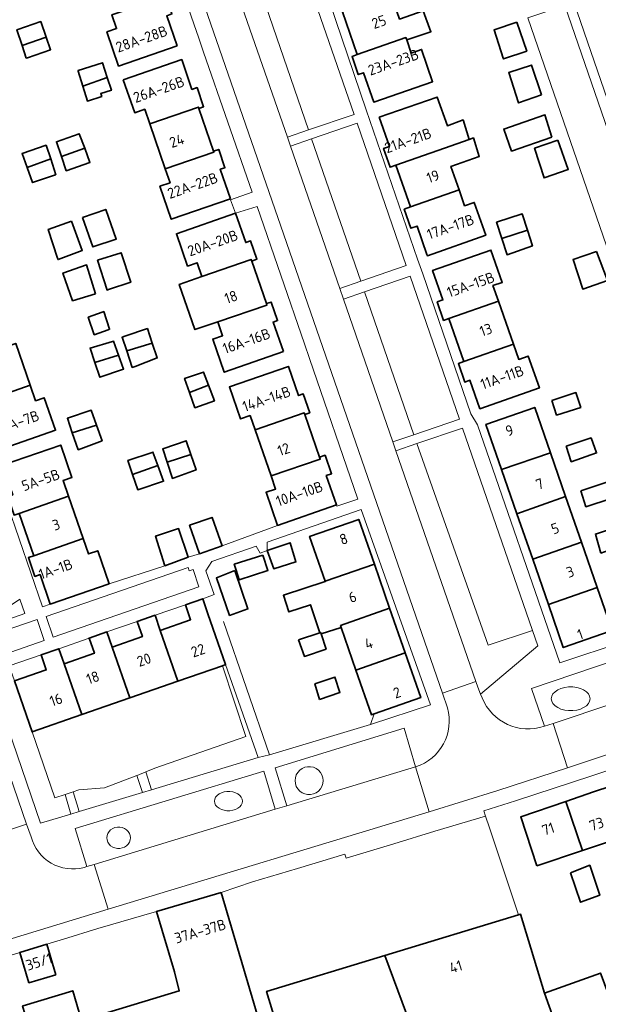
# Model space of a CAD drawing. Extents: x 150256 to 156914, y 461459 to 469481.
# Tile 318 of 656: x 155311 to 155384, y 463724 to 463850. Entities that reach past the tile are written whole.
import ezdxf
from ezdxf.enums import TextEntityAlignment as Align

# ---------------------------------------------------------------- set-up
doc = ezdxf.new("R2010")
doc.units = 0
doc.header["$LTSCALE"] = 0.75
for name, color, linetype, lineweight in [('B-RO-GR-BEPLANTING_CULTUUR_BODEMBEDEKKER-GV', 251, 'CONTINUOUS', 18), ('B-RO-GR-GROENVOORZIENING-GV', 251, 'CONTINUOUS', 18), ('B-RO-GR-HAAG-GV', 251, 'CONTINUOUS', 13), ('B-RO-IE-TERREINAFSCHEIDING_KUNSTMATIG_HEKWERK-G', 251, 'IE-TERREINAFSCHEIDING-KUNSTMATIG', 18), ('B-RO-IE-TERREINAFSCHEIDING_KUNSTMATIG_MUUR-G', 251, 'IE-TERREINAFSCHEIDING-KUNSTMATIG-DICHT', 18), ('B-RO-OG-BEBOUWING-GV', 6, 'CONTINUOUS', 35), ('B-RO-OG-BEBOUWING-T18', 1, 'CONTINUOUS', 18), ('B-RO-OG-TERREIN_CULTUURSCHEIDING-GV', 251, 'CONTINUOUS', 18), ('B-RO-VH-VERHARDING_ASFALT-GV', 251, 'CONTINUOUS', 18), ('B-RO-VH-VERHARDING_STRAATBAKSTEEN-GV', 251, 'CONTINUOUS', 18), ('B-RO-VH-VERHARDING_TEGEL-GV', 251, 'CONTINUOUS', 18)]:
    doc.layers.add(name, color=color, linetype=linetype, lineweight=lineweight)
doc.styles.add('NLCS-ISO-M200-T18', font='NLCS-ISO.ttf', dxfattribs={"height": 360})
doc.linetypes.add('IE-TERREINAFSCHEIDING-KUNSTMATIG', pattern='A,4,[82,NLCS.SHX,S=0.75,R=90,X=0,Y=0],4,-2', length=10)
doc.linetypes.add('IE-TERREINAFSCHEIDING-KUNSTMATIG-DICHT', pattern='A,8,-1,[82,NLCS.SHX,S=0.75,R=90,X=0,Y=0],-1', length=10)

msp = doc.modelspace()

# ---------------------------------------------------------------- linework, layer by layer
at = {"layer": 'B-RO-GR-BEPLANTING_CULTUUR_BODEMBEDEKKER-GV'}
for points in [[(155375.47, 463849.999), (155401.419, 463774.945), (155406.125, 463776.476), (155380.201, 463851.599)], [(155313.953, 463773.597), (155314.853, 463770.985), (155333.479, 463777.417), (155332.732, 463779.598), (155332.248, 463779.428), (155332.098, 463779.848)], [(155312.818, 463773.236), (155305.086, 463770.614), (155306.021, 463767.878), (155313.727, 463770.536)], [(155312.176, 463758.897), (155309.924, 463765.386), (155309.256, 463767.311), (155306.648, 463766.406), (155313.259, 463747.245), (155317.101, 463748.404), (155316.391, 463750.913), (155315.092, 463750.494)]]:
    msp.add_lwpolyline(points, close=True, dxfattribs=at)
at = {"layer": 'B-RO-GR-GROENVOORZIENING-GV'}
msp.add_lwpolyline([(155406.125, 463776.476), (155407.266, 463776.847), (155381.338, 463851.983), (155380.201, 463851.599)], close=True, dxfattribs=at)
at = {"layer": 'B-RO-GR-HAAG-GV'}
msp.add_lwpolyline([(155381.338, 463851.983), (155380.201, 463851.599), (155406.125, 463776.476), (155407.266, 463776.847)], close=True, dxfattribs=at)
at = {"layer": 'B-RO-IE-TERREINAFSCHEIDING_KUNSTMATIG_HEKWERK-G'}
msp.add_lwpolyline([(155381.338, 463851.983), (155407.266, 463776.847)], dxfattribs=at)
at = {"layer": 'B-RO-IE-TERREINAFSCHEIDING_KUNSTMATIG_MUUR-G'}
for points in [[(155342.51, 463755.974), (155336.631, 463772.967)], [(155355.853, 463761.201), (155355.4, 463759.841)], [(155355.4, 463759.841), (155342.51, 463755.974)], [(155363.585, 463746.228), (155370.084, 463748.143)], [(155370.084, 463748.143), (155370.599, 463746.631), (155374.28, 463735.527)], [(155346.074, 463741.466), (155352.115, 463743.293), (155352.267, 463742.79), (155358.36, 463744.605)], [(155336.325, 463738.412), (155340.314, 463739.738)], [(155328.068, 463735.991), (155320.572, 463733.787)], [(155314.045, 463731.796), (155316.196, 463732.435)]]:
    msp.add_lwpolyline(points, dxfattribs=at)
at = {"layer": 'B-RO-OG-BEBOUWING-GV'}
for points in [[(155330.7, 463846.419), (155329.36, 463850.265), (155330.029, 463850.495), (155329.213, 463852.867), (155328.596, 463852.655), (155328.637, 463852.535), (155322.359, 463850.395), (155322.968, 463848.624), (155321.73, 463848.198), (155323.226, 463843.849)], [(155358.033, 463852.942), (155351.792, 463850.79), (155353.677, 463845.323), (155359.919, 463847.475), (155360.019, 463847.184), (155363.104, 463848.234), (155362.105, 463850.909), (155359.105, 463849.835)], [(155310.904, 463846.459), (155313.976, 463847.553), (155313.287, 463849.536), (155310.332, 463848.529), (155310.227, 463848.493)], [(155374.058, 463849.432), (155371.163, 463848.456), (155372.317, 463844.874), (155372.356, 463844.752), (155375.342, 463845.757)], [(155313.976, 463847.553), (155310.904, 463846.459), (155311.433, 463844.872), (155311.577, 463844.921), (155314.538, 463845.933)], [(155353.677, 463845.323), (155353.025, 463845.087), (155353.829, 463842.758), (155354.513, 463842.994), (155355.805, 463839.249), (155363.323, 463841.841), (155361.9, 463845.966), (155360.594, 463845.516), (155360.019, 463847.184), (155359.919, 463847.475)], [(155318.661, 463841.286), (155321.778, 463842.37), (155321.162, 463844.281), (155318.054, 463843.281), (155318.077, 463843.193)], [(155323.824, 463842.107), (155325.273, 463837.895), (155326.558, 463838.337), (155327.196, 463836.483), (155333.402, 463838.619), (155333.459, 463838.454), (155334.078, 463838.667), (155333.24, 463841.101), (155332.589, 463840.878), (155331.277, 463844.67)], [(155377.239, 463840.174), (155375.947, 463843.978), (155373.05, 463843.02), (155374.288, 463839.148)], [(155321.778, 463842.37), (155318.661, 463841.286), (155319.244, 463839.379), (155321.066, 463839.987), (155320.941, 463840.338), (155322.297, 463840.759)], [(155356.511, 463837.309), (155357.807, 463833.607), (155357.052, 463833.343), (155357.893, 463830.942), (155358.623, 463831.197), (155364.841, 463833.373), (155367.999, 463834.501), (155367.215, 463836.987), (155365.199, 463836.24), (155363.917, 463839.901)], [(155335.337, 463832.994), (155333.459, 463838.454), (155333.402, 463838.619), (155327.196, 463836.483), (155329.175, 463830.729), (155335.387, 463832.847)], [(155378.562, 463834.775), (155377.652, 463837.633), (155372.395, 463835.818), (155373.397, 463832.999)], [(155315.927, 463832.295), (155318.887, 463833.359), (155318.204, 463835.209), (155315.277, 463834.196)], [(155367.999, 463834.501), (155364.841, 463833.373), (155358.623, 463831.197), (155360.485, 463825.876), (155366.703, 463828.051), (155365.656, 463831.044), (155369.269, 463832.311), (155368.539, 463834.69)], [(155379.328, 463834.409), (155376.35, 463833.355), (155377.554, 463829.586), (155380.645, 463830.667)], [(155314.561, 463831.994), (155313.954, 463833.736), (155310.886, 463832.699), (155311.541, 463830.886)], [(155315.927, 463832.295), (155316.541, 463830.499), (155319.561, 463831.536), (155318.887, 463833.359)], [(155337.495, 463826.891), (155336.194, 463830.675), (155336.801, 463830.884), (155335.998, 463833.221), (155335.337, 463832.994), (155335.387, 463832.847), (155329.175, 463830.729), (155329.784, 463828.958), (155328.491, 463828.514), (155329.943, 463824.294)], [(155314.561, 463831.994), (155311.541, 463830.886), (155312.226, 463828.987), (155315.173, 463829.973), (155315.201, 463829.982)], [(155366.703, 463828.051), (155360.485, 463825.876), (155359.693, 463825.585), (155360.545, 463823.151), (155361.336, 463823.428), (155362.6, 463819.816), (155362.657, 463819.653), (155370.109, 463822.261), (155368.64, 463826.458), (155367.411, 463826.028)], [(155318.609, 463824.54), (155319.915, 463820.764), (155322.917, 463821.776), (155321.582, 463825.557)], [(155340.222, 463818.963), (155340.891, 463819.195), (155340.079, 463821.534), (155339.465, 463821.321), (155338.165, 463825.066), (155330.605, 463822.443), (155332.032, 463818.332), (155333.257, 463818.757), (155333.868, 463816.996), (155340.144, 463819.187)], [(155372.16, 463821.848), (155375.422, 463822.909), (155374.766, 463824.987), (155371.486, 463823.92)], [(155317.226, 463824.039), (155314.237, 463823.011), (155315.426, 463819.358), (155315.494, 463819.15), (155318.574, 463820.304)], [(155375.422, 463822.909), (155372.16, 463821.848), (155372.833, 463819.777), (155376.055, 463820.902)], [(155365.378, 463811.631), (155371.721, 463813.851), (155371.025, 463815.839), (155372.211, 463816.254), (155370.77, 463820.373), (155363.317, 463817.765), (155364.634, 463814.001), (155363.908, 463813.747), (155364.728, 463811.404)], [(155321.928, 463815.32), (155324.775, 463816.256), (155323.555, 463820.024), (155320.53, 463819.064), (155321.748, 463815.261)], [(155335.874, 463811.213), (155342.167, 463813.359), (155342.106, 463813.535), (155340.222, 463818.963), (155340.144, 463819.187), (155333.868, 463816.996), (155330.956, 463815.979), (155332.966, 463810.221)], [(155384.267, 463820.18), (155381.247, 463819.169), (155382.496, 463815.383), (155385.634, 463816.497)], [(155320.258, 463814.798), (155319.124, 463818.477), (155316.107, 463817.429), (155317.334, 463813.897)], [(155344.265, 463807.411), (155342.943, 463811.184), (155343.511, 463811.381), (155342.693, 463813.738), (155342.106, 463813.535), (155342.167, 463813.359), (155335.874, 463811.213), (155336.489, 463809.44), (155335.249, 463809.01), (155336.713, 463804.789)], [(155371.721, 463813.851), (155365.378, 463811.631), (155367.302, 463806.132), (155373.645, 463808.352)], [(155321.904, 463810.2), (155322.066, 463810.265), (155321.323, 463812.522), (155321.102, 463812.44), (155319.35, 463811.792), (155320.106, 463809.576)], [(155324.256, 463807.514), (155327.519, 463808.506), (155326.905, 463810.344), (155324.006, 463809.366), (155323.669, 463809.252)], [(155303.767, 463806.28), (155305.617, 463800.934), (155311.944, 463803.123), (155310.094, 463808.469)], [(155320.205, 463806.009), (155323.204, 463806.978), (155322.569, 463808.739), (155322.441, 463808.701), (155319.588, 463807.854)], [(155324.256, 463807.514), (155324.973, 463805.39), (155325.343, 463805.533), (155328.15, 463806.62), (155327.519, 463808.506)], [(155373.645, 463808.352), (155367.302, 463806.132), (155366.603, 463805.887), (155367.429, 463803.526), (155368.091, 463803.758), (155369.366, 463800.115), (155376.957, 463802.771), (155375.532, 463806.844), (155374.321, 463806.42)], [(155323.204, 463806.978), (155320.205, 463806.009), (155320.828, 463804.144), (155323.717, 463805.137), (155323.852, 463805.183)], [(155340.647, 463797.428), (155346.918, 463799.602), (155346.993, 463799.386), (155347.631, 463799.608), (155346.795, 463802.018), (155346.195, 463801.81), (155344.91, 463805.516), (155337.368, 463802.9), (155338.781, 463798.828), (155340.013, 463799.255)], [(155332.266, 463802.217), (155334.68, 463803.153), (155334.043, 463804.797), (155331.643, 463803.985)], [(155311.944, 463803.123), (155305.617, 463800.934), (155304.996, 463800.719), (155305.807, 463798.375), (155306.425, 463798.589), (155307.733, 463794.809), (155315.17, 463797.382), (155313.733, 463801.534), (155312.626, 463801.151)], [(155334.68, 463803.153), (155332.266, 463802.217), (155332.962, 463800.243), (155335.465, 463801.129)], [(155378.526, 463801.163), (155379.143, 463799.314), (155382.244, 463800.302), (155381.621, 463802.194)], [(155378.355, 463794.512), (155376.351, 463800.284), (155370.123, 463798.122), (155372.121, 463792.367)], [(155317.31, 463797.063), (155320.4, 463798.046), (155319.733, 463799.929), (155316.679, 463798.903)], [(155346.993, 463799.386), (155346.918, 463799.602), (155340.647, 463797.428), (155342.681, 463791.564), (155348.964, 463793.707), (155348.88, 463793.949)], [(155320.4, 463798.046), (155317.31, 463797.063), (155318.057, 463794.889), (155321.111, 463796.037)], [(155310.508, 463786.777), (155316.821, 463788.962), (155316.13, 463790.959), (155317.257, 463791.349), (155315.824, 463795.492), (155308.387, 463792.919), (155309.694, 463789.141), (155309.059, 463788.921), (155309.877, 463786.559)], [(155329.417, 463793.303), (155332.45, 463794.276), (155331.847, 463796.032), (155328.997, 463795.068), (155328.854, 463795.02)], [(155380.356, 463795.359), (155381.026, 463793.355), (155384.251, 463794.477), (155383.56, 463796.409)], [(155328.232, 463792.88), (155327.609, 463794.593), (155327.504, 463794.558), (155324.416, 463793.526), (155325.013, 463791.735)], [(155332.45, 463794.276), (155329.417, 463793.303), (155330.093, 463791.244), (155330.306, 463791.32), (155333.12, 463792.324)], [(155342.681, 463791.564), (155343.265, 463789.88), (155342.048, 463789.458), (155343.516, 463785.229), (155351.047, 463787.842), (155349.742, 463791.602), (155350.411, 463791.834), (155349.592, 463794.196), (155348.88, 463793.949), (155348.964, 463793.707)], [(155374.077, 463786.732), (155380.294, 463788.926), (155378.355, 463794.512), (155372.121, 463792.367)], [(155328.232, 463792.88), (155325.013, 463791.735), (155325.664, 463789.784), (155328.962, 463790.874)], [(155382.265, 463789.649), (155382.896, 463787.61), (155386.107, 463788.691), (155385.579, 463790.742)], [(155310.508, 463786.777), (155312.379, 463781.37), (155318.692, 463783.555), (155316.821, 463788.962)], [(155376.098, 463780.91), (155382.311, 463783.117), (155380.294, 463788.926), (155374.077, 463786.732)], [(155336.433, 463782.616), (155335.163, 463786.253), (155332.286, 463785.25), (155333.555, 463781.612)], [(155349.591, 463778.131), (155355.877, 463780.295), (155353.892, 463786.01), (155347.612, 463783.829)], [(155384.784, 463781.7), (155388.061, 463782.878), (155387.246, 463785.145), (155384.112, 463784.138)], [(155329.144, 463780.099), (155332.124, 463781.185), (155330.884, 463784.836), (155327.943, 463783.876)], [(155312.379, 463781.37), (155311.704, 463781.136), (155312.537, 463778.73), (155313.198, 463778.959), (155314.5, 463775.198), (155322.013, 463777.797), (155320.558, 463782.001), (155319.372, 463781.591), (155318.692, 463783.555)], [(155344.482, 463782.811), (155342.203, 463782.029), (155343.026, 463779.703), (155345.864, 463780.577), (155345.111, 463783.019)], [(155384.33, 463777.3), (155382.311, 463783.117), (155376.098, 463780.91), (155378.098, 463775.151)], [(155341.634, 463781.46), (155337.985, 463780.271), (155338.228, 463779.53), (155338.635, 463778.299), (155342.287, 463779.497)], [(155351.563, 463772.454), (155357.834, 463774.662), (155355.877, 463780.295), (155349.591, 463778.131), (155349.61, 463778.078), (155344.275, 463776.328), (155344.977, 463774.192), (155347.71, 463775.108), (155348.914, 463771.514), (155349.041, 463771.556), (155349.092, 463771.4), (155351.641, 463772.231)], [(155338.059, 463779.464), (155335.707, 463778.545), (155337.382, 463773.761), (155339.734, 463774.572)], [(155378.098, 463775.151), (155380.008, 463769.648), (155386.004, 463771.729), (155386.236, 463771.81), (155384.33, 463777.3)], [(155331.742, 463775.113), (155332.409, 463773.19), (155328.536, 463771.845), (155330.788, 463765.356), (155336.478, 463767.331), (155336.881, 463767.471), (155334.629, 463773.96), (155333.963, 463775.88)], [(155353.533, 463766.783), (155359.805, 463768.989), (155357.834, 463774.662), (155351.563, 463772.454), (155351.641, 463772.231)], [(155322.395, 463769.714), (155324.647, 463763.225), (155330.788, 463765.356), (155328.536, 463771.845), (155327.869, 463773.769), (155325.601, 463772.983), (155326.268, 463771.058)], [(155322.395, 463769.714), (155321.727, 463771.639), (155319.46, 463770.852), (155320.128, 463768.927), (155316.254, 463767.583), (155318.506, 463761.094), (155324.647, 463763.225)], [(155346.202, 463770.63), (155346.941, 463768.515), (155349.724, 463769.463), (155349.092, 463771.4), (155349.041, 463771.556), (155348.914, 463771.514)], [(155316.254, 463767.583), (155315.586, 463769.509), (155313.319, 463768.722), (155313.987, 463766.796), (155309.924, 463765.386), (155312.176, 463758.897), (155318.506, 463761.094)], [(155359.805, 463768.989), (155353.533, 463766.783), (155355.513, 463761.083), (155355.853, 463761.201), (155361.793, 463763.265)], [(155348.856, 463763.031), (155351.472, 463763.917), (155350.833, 463765.884), (155348.28, 463765.02)], [(155380.322, 463750.024), (155382.438, 463743.744), (155388.202, 463745.672), (155386.085, 463751.957), (155383.853, 463751.223)], [(155376.617, 463741.798), (155382.438, 463743.744), (155380.322, 463750.024), (155374.564, 463748.069)], [(155380.91, 463740.895), (155382.188, 463737.161), (155384.654, 463738.036), (155383.394, 463741.865)], [(155336.325, 463738.412), (155328.068, 463735.991), (155330.346, 463728.272), (155330.957, 463725.842), (155318.494, 463722.082), (155317.356, 463725.852), (155311.036, 463723.935), (155310.96, 463723.912), (155312.125, 463720.161), (155312.054, 463720.139), (155316.217, 463706.352), (155343.352, 463714.603)], [(155379.972, 463718.903), (155377.61, 463725.535), (155374.556, 463735.611), (155374.28, 463735.527), (155357.197, 463730.35), (155361.102, 463719.944), (155369.492, 463722.487), (155372.467, 463713.141), (155372.497, 463713.047), (155378.634, 463715.01), (155377.479, 463718.13), (155379.411, 463718.703)], [(155315.202, 463727.905), (155314.045, 463731.796), (155310.603, 463730.757), (155311.773, 463726.885)], [(155361.102, 463719.944), (155357.197, 463730.35), (155342.111, 463725.777), (155345.328, 463715.163)], [(155377.61, 463725.535), (155379.972, 463718.903), (155387.222, 463721.486), (155384.838, 463727.908), (155384.764, 463728.108), (155379.405, 463726.181)]]:
    msp.add_lwpolyline(points, close=True, dxfattribs=at)
at = {"layer": 'B-RO-OG-TERREIN_CULTUURSCHEIDING-GV'}
for points in [[(155341.107, 463854.191), (155347.468, 463835.707), (155353.301, 463837.681), (155346.878, 463856.206)], [(155344.768, 463834.786), (155347.468, 463835.707), (155341.107, 463854.191), (155338.369, 463853.235)], [(155347.863, 463834.579), (155354.143, 463816.408), (155359.962, 463818.4), (155353.689, 463836.544)], [(155347.863, 463834.579), (155345.166, 463833.645), (155351.45, 463815.486), (155354.143, 463816.408)], [(155360.434, 463817.036), (155354.614, 463815.044), (155360.917, 463796.808), (155366.749, 463798.773)], [(155358.226, 463795.903), (155360.917, 463796.808), (155354.614, 463815.044), (155351.922, 463814.122)], [(155361.323, 463795.675), (155370.421, 463769.938), (155376.091, 463771.844), (155367.143, 463797.661)], [(155376.091, 463771.844), (155370.421, 463769.938), (155361.323, 463795.675), (155358.642, 463794.751), (155368.826, 463765.313), (155369.079, 463764.583), (155369.42, 463763.718), (155376.775, 463769.866)], [(155378.71, 463759.981), (155402.23, 463767.845), (155400.599, 463772.756), (155375.961, 463764.431), (155377.586, 463759.609)], [(155326.703, 463753.798), (155327.425, 463751.517), (155341.026, 463755.618), (155336.881, 463767.471), (155336.478, 463767.331), (155339.462, 463758.291), (155327.851, 463754.265)], [(155383.209, 463762.501), (155383.369, 463762.802), (155383.423, 463763.116), (155383.369, 463763.43), (155383.209, 463763.731), (155382.951, 463764.005), (155382.604, 463764.24), (155382.186, 463764.425), (155381.714, 463764.554), (155381.208, 463764.62), (155380.69, 463764.62), (155380.184, 463764.554), (155379.712, 463764.425), (155379.294, 463764.24), (155378.947, 463764.005), (155378.689, 463763.731), (155378.529, 463763.43), (155378.475, 463763.116), (155378.529, 463762.802), (155378.689, 463762.501), (155378.947, 463762.227), (155379.294, 463761.992), (155379.712, 463761.807), (155380.184, 463761.678), (155380.69, 463761.612), (155381.208, 463761.612), (155381.714, 463761.678), (155382.186, 463761.807), (155382.604, 463761.992), (155382.951, 463762.227)], [(155383.209, 463762.501), (155382.951, 463762.227), (155382.604, 463761.992), (155382.186, 463761.807), (155381.714, 463761.678), (155381.208, 463761.612), (155380.69, 463761.612), (155380.184, 463761.678), (155379.712, 463761.807), (155379.294, 463761.992), (155378.947, 463762.227), (155378.689, 463762.501), (155378.529, 463762.802), (155378.475, 463763.116), (155378.529, 463763.43), (155378.689, 463763.731), (155378.947, 463764.005), (155379.294, 463764.24), (155379.712, 463764.425), (155380.184, 463764.554), (155380.69, 463764.62), (155381.208, 463764.62), (155381.714, 463764.554), (155382.186, 463764.425), (155382.604, 463764.24), (155382.951, 463764.005), (155383.209, 463763.731), (155383.369, 463763.43), (155383.423, 463763.116), (155383.369, 463762.802)], [(155361.151, 463754.436), (155359.683, 463759.38), (155343.204, 463754.303), (155344.696, 463749.458)], [(155319.168, 463741.704), (155320.09, 463741.978), (155343.233, 463749.01), (155341.759, 463753.874), (155317.661, 463746.571)], [(155349.18, 463753.396), (155348.993, 463753.719), (155348.743, 463753.997), (155348.441, 463754.217), (155348.099, 463754.369), (155347.734, 463754.446), (155347.36, 463754.446), (155346.995, 463754.369), (155346.654, 463754.217), (155346.351, 463753.997), (155346.101, 463753.719), (155345.914, 463753.396), (155345.799, 463753.041), (155345.76, 463752.669), (155345.799, 463752.297), (155345.914, 463751.942), (155346.101, 463751.619), (155346.351, 463751.341), (155346.654, 463751.121), (155346.995, 463750.969), (155347.36, 463750.892), (155347.734, 463750.892), (155348.099, 463750.969), (155348.441, 463751.121), (155348.743, 463751.341), (155348.993, 463751.619), (155349.18, 463751.942), (155349.295, 463752.297), (155349.334, 463752.669), (155349.295, 463753.041)], [(155349.18, 463753.396), (155349.295, 463753.041), (155349.334, 463752.669), (155349.295, 463752.297), (155349.18, 463751.942), (155348.993, 463751.619), (155348.743, 463751.341), (155348.441, 463751.121), (155348.099, 463750.969), (155347.734, 463750.892), (155347.36, 463750.892), (155346.995, 463750.969), (155346.654, 463751.121), (155346.351, 463751.341), (155346.101, 463751.619), (155345.914, 463751.942), (155345.799, 463752.297), (155345.76, 463752.669), (155345.799, 463753.041), (155345.914, 463753.396), (155346.101, 463753.719), (155346.351, 463753.997), (155346.654, 463754.217), (155346.995, 463754.369), (155347.36, 463754.446), (155347.734, 463754.446), (155348.099, 463754.369), (155348.441, 463754.217), (155348.743, 463753.997), (155348.993, 463753.719)], [(155326.28, 463751.172), (155325.559, 463753.333), (155321.439, 463751.753), (155318.149, 463751.48), (155317.432, 463751.249), (155318.163, 463748.724)], [(155337.051, 463748.827), (155337.425, 463748.827), (155337.79, 463748.881), (155338.132, 463748.986), (155338.434, 463749.138), (155338.684, 463749.33), (155338.871, 463749.554), (155338.986, 463749.8), (155339.025, 463750.057), (155338.986, 463750.314), (155338.871, 463750.56), (155338.684, 463750.784), (155338.434, 463750.976), (155338.132, 463751.128), (155337.79, 463751.233), (155337.425, 463751.287), (155337.051, 463751.287), (155336.686, 463751.233), (155336.345, 463751.128), (155336.042, 463750.976), (155335.792, 463750.784), (155335.605, 463750.56), (155335.49, 463750.314), (155335.451, 463750.057), (155335.49, 463749.8), (155335.605, 463749.554), (155335.792, 463749.33), (155336.042, 463749.138), (155336.345, 463748.986), (155336.686, 463748.881)], [(155337.051, 463748.827), (155336.686, 463748.881), (155336.345, 463748.986), (155336.042, 463749.138), (155335.792, 463749.33), (155335.605, 463749.554), (155335.49, 463749.8), (155335.451, 463750.057), (155335.49, 463750.314), (155335.605, 463750.56), (155335.792, 463750.784), (155336.042, 463750.976), (155336.345, 463751.128), (155336.686, 463751.233), (155337.051, 463751.287), (155337.425, 463751.287), (155337.79, 463751.233), (155338.132, 463751.128), (155338.434, 463750.976), (155338.684, 463750.784), (155338.871, 463750.56), (155338.986, 463750.314), (155339.025, 463750.057), (155338.986, 463749.8), (155338.871, 463749.554), (155338.684, 463749.33), (155338.434, 463749.138), (155338.132, 463748.986), (155337.79, 463748.881), (155337.425, 463748.827)], [(155323.685, 463744.076), (155323.974, 463744.193), (155324.23, 463744.362), (155324.441, 463744.576), (155324.599, 463744.825), (155324.697, 463745.098), (155324.73, 463745.384), (155324.697, 463745.67), (155324.599, 463745.943), (155324.441, 463746.192), (155324.23, 463746.406), (155323.974, 463746.575), (155323.685, 463746.692), (155323.376, 463746.751), (155323.06, 463746.751), (155322.751, 463746.692), (155322.462, 463746.575), (155322.206, 463746.406), (155321.995, 463746.192), (155321.837, 463745.943), (155321.739, 463745.67), (155321.706, 463745.384), (155321.739, 463745.098), (155321.837, 463744.825), (155321.995, 463744.576), (155322.206, 463744.362), (155322.462, 463744.193), (155322.751, 463744.076), (155323.06, 463744.017), (155323.376, 463744.017)], [(155323.685, 463744.076), (155323.376, 463744.017), (155323.06, 463744.017), (155322.751, 463744.076), (155322.462, 463744.193), (155322.206, 463744.362), (155321.995, 463744.576), (155321.837, 463744.825), (155321.739, 463745.098), (155321.706, 463745.384), (155321.739, 463745.67), (155321.837, 463745.943), (155321.995, 463746.192), (155322.206, 463746.406), (155322.462, 463746.575), (155322.751, 463746.692), (155323.06, 463746.751), (155323.376, 463746.751), (155323.685, 463746.692), (155323.974, 463746.575), (155324.23, 463746.406), (155324.441, 463746.192), (155324.599, 463745.943), (155324.697, 463745.67), (155324.73, 463745.384), (155324.697, 463745.098), (155324.599, 463744.825), (155324.441, 463744.576), (155324.23, 463744.362), (155323.974, 463744.193)]]:
    msp.add_lwpolyline(points, close=True, dxfattribs=at)
at = {"layer": 'B-RO-VH-VERHARDING_ASFALT-GV'}
for points in [[(155358.642, 463794.751), (155358.226, 463795.903), (155351.922, 463814.122), (155351.45, 463815.486), (155345.166, 463833.645), (155344.768, 463834.786), (155338.369, 463853.235), (155337.886, 463854.627), (155331.779, 463872.233), (155331.111, 463874.204), (155325.432, 463890.646), (155321.152, 463889.148), (155343.549, 463824.531), (155364.587, 463763.827), (155368.826, 463765.313)], [(155302.804, 463772.196), (155295.74, 463792.576), (155295.342, 463793.715), (155290.282, 463808.311), (155289.525, 463810.491), (155284.474, 463825.081), (155284.084, 463826.216), (155283.853, 463826.883), (155276.557, 463847.951), (155276.087, 463849.234), (155269.771, 463867.51), (155265.52, 463865.952), (155307.193, 463745.696), (155311.469, 463747.126)], [(155410.675, 463770.679), (155403.659, 463768.331), (155402.23, 463767.845), (155378.71, 463759.981), (155380.556, 463754.304), (155420.986, 463767.796), (155419.034, 463773.477)], [(155344.696, 463749.458), (155343.233, 463749.01), (155320.09, 463741.978), (155321.881, 463736.262), (155362.884, 463748.672), (155361.151, 463754.436)]]:
    msp.add_lwpolyline(points, close=True, dxfattribs=at)
for points in [[(155369.639, 463763.24), (155369.42, 463763.718), (155369.079, 463764.583), (155368.826, 463765.313), (155364.587, 463763.827)], [(155364.587, 463763.827), (155365.228, 463761.953)], [(155361.151, 463754.436), (155362.884, 463748.672), (155371.666, 463751.404), (155380.556, 463754.304), (155378.71, 463759.981), (155377.586, 463759.609)], [(155312.04, 463745.512), (155311.469, 463747.126), (155307.193, 463745.696)], [(155303.624, 463737.015), (155301.734, 463736.437), (155303.436, 463730.672), (155321.881, 463736.262), (155320.09, 463741.978), (155319.168, 463741.704), (155318.802, 463741.595)]]:
    msp.add_lwpolyline(points, dxfattribs=at)
for points in [[(155377.586, 463759.609, -0.3974917), (155369.639, 463763.24)], [(155365.228, 463761.953, -0.4032793), (155361.151, 463754.436)], [(155318.802, 463741.595, -0.4169557), (155312.04, 463745.512)]]:
    msp.add_lwpolyline(points, format="xyb", dxfattribs=at)
at = {"layer": 'B-RO-VH-VERHARDING_STRAATBAKSTEEN-GV'}
msp.add_lwpolyline([(155306.98, 463772.529), (155311.251, 463773.983), (155310.604, 463775.833), (155306.735, 463773.249)], close=True, dxfattribs=at)
at = {"layer": 'B-RO-VH-VERHARDING_TEGEL-GV'}
for points in [[(155365.228, 463761.953), (155364.587, 463763.827), (155343.549, 463824.531), (155321.152, 463889.148), (155318.196, 463897.685)], [(155387.769, 463770.425), (155379.559, 463767.687), (155369.032, 463798.055), (155368.193, 463799.464), (155362.05, 463817.322), (155361.399, 463819.213), (155355.316, 463836.898), (155354.841, 463838.277), (155348.607, 463856.614), (155347.963, 463858.508), (155341.978, 463876.112), (155342.936, 463876.438), (155350.364, 463878.999), (155359.543, 463882.308), (155362.352, 463883.217), (155363.855, 463883.596), (155383.72, 463890.44), (155385.815, 463884.38)], [(155327.306, 463865.138), (155333.463, 463847.391), (155334.082, 463845.607), (155340.279, 463827.743), (155337.527, 463826.797), (155338.165, 463825.066), (155340.911, 463825.929), (155346.938, 463808.419), (155347.592, 463806.517), (155353.758, 463788.601), (155351.103, 463787.68), (155351.047, 463787.842), (155343.516, 463785.229), (155336.433, 463782.616), (155333.555, 463781.612), (155332.124, 463781.185), (155329.144, 463780.099), (155322.013, 463777.797), (155314.5, 463775.198), (155313.5, 463774.852), (155307.521, 463792.213)], [(155346.878, 463856.206), (155353.301, 463837.681), (155347.468, 463835.707), (155344.768, 463834.786), (155345.166, 463833.645), (155347.863, 463834.579), (155353.689, 463836.544), (155359.962, 463818.4), (155354.143, 463816.408), (155351.45, 463815.486), (155351.922, 463814.122), (155354.614, 463815.044), (155360.434, 463817.036), (155366.749, 463798.773), (155360.917, 463796.808), (155358.226, 463795.903)], [(155358.226, 463795.903), (155358.642, 463794.751), (155361.323, 463795.675), (155367.143, 463797.661), (155376.091, 463771.844), (155376.775, 463769.866), (155369.42, 463763.718), (155369.639, 463763.24)], [(155309.256, 463767.311), (155313.319, 463768.722), (155315.586, 463769.509), (155319.46, 463770.852), (155321.727, 463771.639), (155325.601, 463772.983), (155327.869, 463773.769), (155331.742, 463775.113), (155333.963, 463775.88), (155335.434, 463776.41), (155334.38, 463779.445), (155335.122, 463780.647), (155340.782, 463782.601), (155341.286, 463781.714), (155342.203, 463782.029), (155342.183, 463783.087), (155354.19, 463787.273), (155363.031, 463762.352), (155355.533, 463759.885), (155355.4, 463759.841), (155342.51, 463755.974), (155341.026, 463755.618), (155327.425, 463751.517), (155326.28, 463751.172), (155318.163, 463748.724), (155317.101, 463748.404), (155313.259, 463747.245), (155306.648, 463766.406)], [(155377.586, 463759.609), (155375.961, 463764.431), (155400.599, 463772.756), (155402.23, 463767.845), (155403.659, 463768.331), (155402.991, 463770.322), (155402.016, 463773.234), (155419.266, 463779.019), (155420.909, 463774.095), (155421.51, 463774.333)], [(155302.804, 463772.196), (155311.469, 463747.126), (155312.04, 463745.512)], [(155422.132, 463768.171), (155420.986, 463767.796), (155380.556, 463754.304), (155371.666, 463751.404), (155362.884, 463748.672), (155321.881, 463736.262), (155303.436, 463730.672), (155244.274, 463712.735), (155236.17, 463710.276)], [(155328.068, 463735.991), (155336.325, 463738.412), (155340.314, 463739.738), (155346.074, 463741.466), (155352.115, 463743.293), (155352.267, 463742.79), (155358.36, 463744.605), (155363.585, 463746.228), (155370.084, 463748.143), (155369.847, 463748.799), (155373.896, 463750.111), (155383.658, 463753.275), (155402.737, 463759.643), (155404.61, 463760.273), (155414.221, 463763.576), (155423.219, 463766.545)], [(155343.233, 463749.01), (155344.696, 463749.458), (155343.204, 463754.303), (155359.683, 463759.38), (155361.151, 463754.436)], [(155318.802, 463741.595), (155319.168, 463741.704), (155317.661, 463746.571), (155341.759, 463753.874), (155343.233, 463749.01)], [(155238.83, 463708.871), (155245.589, 463710.994), (155246.046, 463709.576), (155251.638, 463711.378), (155257.674, 463713.323), (155263.288, 463715.132), (155263.159, 463715.532), (155263.559, 463715.661), (155263.269, 463716.561), (155280.447, 463721.676), (155280.517, 463721.697), (155285.995, 463723.343), (155289.81, 463724.496), (155299.497, 463727.395), (155303.289, 463728.536), (155308.805, 463730.198), (155310.603, 463730.757), (155314.045, 463731.796), (155316.196, 463732.435), (155320.572, 463733.787), (155328.068, 463735.991)]]:
    msp.add_lwpolyline(points, dxfattribs=at)
for points in [[(155313.953, 463773.597), (155332.098, 463779.848), (155332.248, 463779.428), (155332.732, 463779.598), (155333.479, 463777.417), (155314.853, 463770.985)], [(155306.98, 463772.529), (155306.735, 463773.249), (155310.604, 463775.833), (155311.251, 463773.983)], [(155312.818, 463773.236), (155313.727, 463770.536), (155306.021, 463767.878), (155305.086, 463770.614)], [(155327.425, 463751.517), (155326.703, 463753.798), (155325.588, 463753.344), (155325.559, 463753.333), (155326.28, 463751.172)], [(155317.432, 463751.249), (155316.391, 463750.913), (155317.101, 463748.404), (155318.163, 463748.724)]]:
    msp.add_lwpolyline(points, close=True, dxfattribs=at)
for points in [[(155369.639, 463763.24, 0.3974917), (155377.586, 463759.609)], [(155361.151, 463754.436, 0.4032793), (155365.228, 463761.953)], [(155312.04, 463745.512, 0.4169557), (155318.802, 463741.595)]]:
    msp.add_lwpolyline(points, format="xyb", dxfattribs=at)

# ---------------------------------------------------------------- texts
at = {"layer": 'B-RO-OG-BEBOUWING-T18', "style": 'NLCS-ISO-M200-T18'}
for s, rotation, p in [('25', 19, (155356.471, 463849.491)), ('28A-28B', 19.2, (155326.154, 463847.31)), ('23A-23B', 19, (155358.307, 463844.343)), ('26A-26B', 19.1, (155328.36, 463840.867)), ('24', 19, (155330.652, 463834.316)), ('21A-21B', 19.3, (155360.181, 463834.356)), ('22A-22B', 19, (155332.677, 463828.603)), ('19', 19.3, (155363.362, 463829.764)), ('17A-17B', 19.3, (155365.605, 463823.34)), ('20A-20B', 19.1, (155335.249, 463821.269)), ('15A-15B', 19.3, (155368.188, 463815.955)), ('18', 19.1, (155337.578, 463814.381)), ('16A-16B', 19.3, (155339.551, 463808.768)), ('13', 19.3, (155370.118, 463810.195)), ('11A-11B', 19.3, (155372.197, 463804.134)), ('14A-14B', 19.1, (155342.111, 463801.378)), ('7A-7B', 19.1, (155310.679, 463798.529)), ('9', 19.1, (155373.134, 463797.353)), ('12', 19.1, (155344.3, 463794.945)), ('5A-5B', 19.1, (155313.273, 463791.031)), ('7', 19.1, (155376.994, 463790.526)), ('10A-10B', 19.1, (155346.314, 463789.28)), ('3', 19.1, (155315.244, 463785.323)), ('5', 19.1, (155378.965, 463784.848)), ('8', 19.1, (155351.958, 463783.506)), ('1A-1B', 19.1, (155315.186, 463779.668)), ('3', 19.1, (155380.888, 463779.309)), ('6', 19.1, (155353.098, 463776.106)), ('1', 19.1, (155382.165, 463771.34)), ('22', 19.1, (155333.36, 463769.286)), ('4', 19.1, (155355.154, 463770.187)), ('20', 19.1, (155326.463, 463768.089)), ('18', 19.1, (155319.93, 463765.822)), ('16', 19.1, (155315.237, 463762.996)), ('2', 19.1, (155358.768, 463763.902)), ('71', 18.5, (155378.077, 463746.504)), ('73', 18.8, (155384.257, 463747.136)), ('37A-37B', 16.3, (155333.639, 463733.456)), ('35/1', 17.8, (155313.06, 463729.56)), ('41', 16.9, (155366.285, 463728.925))]:
    msp.add_text(s, height=1.35, rotation=rotation, dxfattribs=at).set_placement(p, align=Align.MIDDLE)

doc.saveas('drawing.dxf')
